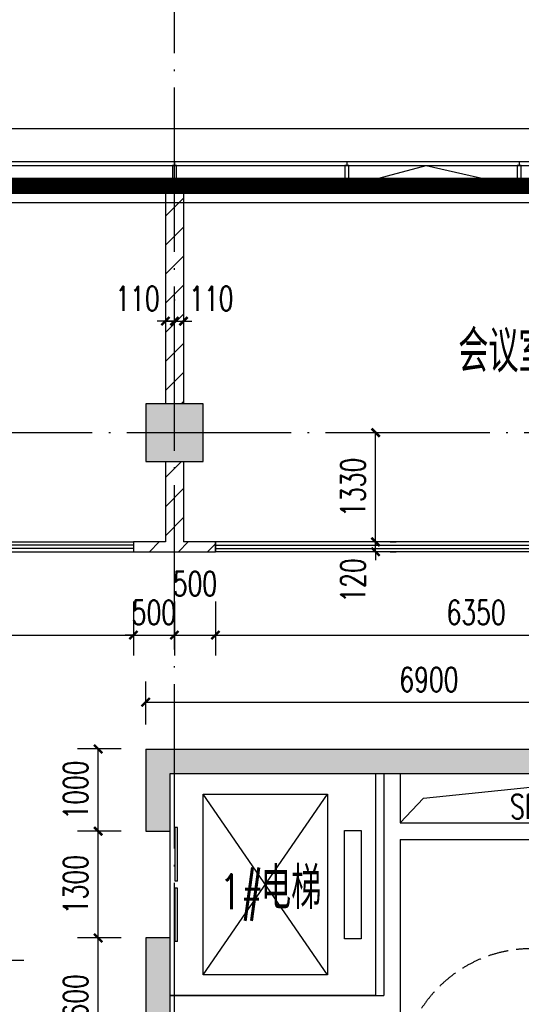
# Model space of a CAD drawing. Extents: x 797781 to 1255204, y 21234 to 1024248.
# Tile 613 of 656: x 945023 to 951133, y 677524 to 689507. Entities that reach past the tile are written whole.
import ezdxf

# ---------------------------------------------------------------- set-up
doc = ezdxf.new("R2010")
doc.units = 0
doc.header["$LTSCALE"] = 1000
doc.header["$MEASUREMENT"] = 0
doc.linetypes.add('230303生产综合楼-平面图_t8$0$DASH', pattern=[0.35, 0.25, -0.1])
doc.linetypes.add('230303生产综合楼-平面图_t8$0$DOTE', pattern=[2.42, 2, -0.2, 0.02, -0.2])
for name, color, linetype in [('230303生产综合楼-平面图_t8$0$3T_WOOD', 21, 'Continuous'), ('230303生产综合楼-平面图_t8$0$A-PLAN-EVTR', 2, 'Continuous'), ('230303生产综合楼-平面图_t8$0$COLUMN', 40, 'Continuous'), ('230303生产综合楼-平面图_t8$0$CURTWALL', 4, 'Continuous'), ('230303生产综合楼-平面图_t8$0$DIM_LEAD', 3, 'Continuous'), ('230303生产综合楼-平面图_t8$0$DOTE', 1, '230303生产综合楼-平面图_t8$0$DOTE'), ('230303生产综合楼-平面图_t8$0$H-楼板留洞', 6, 'Continuous'), ('230303生产综合楼-平面图_t8$0$PUB_DIM', 3, 'Continuous'), ('230303生产综合楼-平面图_t8$0$PUB_HATCH', 8, 'Continuous'), ('230303生产综合楼-平面图_t8$0$PUB_TEXT', 7, 'Continuous'), ('230303生产综合楼-平面图_t8$0$STAIR', 2, 'Continuous'), ('230303生产综合楼-平面图_t8$0$WALL', 40, 'Continuous'), ('230303生产综合楼-平面图_t8$0$WALL-MOVE', 6, 'Continuous'), ('230303生产综合楼-平面图_t8$0$WINDOW', 4, 'Continuous'), ('230303生产综合楼-平面图_t8$0$板洞', 6, 'Continuous'), ('230303生产综合楼-平面图_t8$0$看线', 115, 'Continuous'), ('PUB_HATCH', 8, 'Continuous')]:
    doc.layers.add(name, color=color, linetype=linetype)
doc.styles.add('230303生产综合楼-平面图_t8$0$_TCH_DIM', font='SIMPLEX', dxfattribs={"bigfont": 'GBCBIG'})
doc.styles.add('230303生产综合楼-平面图_T8$0$_TCH_DIM_T3', font='SIMPLEX', dxfattribs={"width": 0.705882, "bigfont": 'GBCBIG'})
doc.dimstyles.new('230303生产综合楼-平面图_T8$0$_TCH_ARCH&&100', dxfattribs={"dimtxt": 297.5, "dimasz": 100, "dimexe": 250, "dimexo": 300, "dimgap": 126.25, "dimtad": 1, "dimdec": 0, "dimzin": 0, "dimdsep": 46, "dimtxsty": '230303生产综合楼-平面图_T8$0$_TCH_DIM_T3', "dimblk": '230303生产综合楼-平面图_t8$0$_ArchTick', "dimcen": 0.09, "dimclrt": 7, "dimazin": 2, "dimtfac": 1, "dimtdec": 0, "dimtix": 1, "dimtmove": 2, "dimatfit": 3, "dimfxl": 1, "dimtolj": 1, "dimtzin": 0, "dimarcsym": 0})
pattern_1 = [(45, (0, 179.5), (-176.776766, 176.776766), [])]

# ---------------------------------------------------------------- blocks, each defined once
blk = doc.blocks.new('AQ9-10')
at = {"color": 2, "linetype": '230303生产综合楼-平面图_t8$0$DOTE', "ltscale": 2, "const_width": 200}
blk.add_lwpolyline([(1020716, 683000), (1081601, 683005), (1102574, 680825)], dxfattribs=at)
blk = doc.blocks.new('230303生产综合楼-平面图_t8$0$6WLGJ')
at = {"layer": '230303生产综合楼-平面图_t8$0$3T_WOOD'}
for points in [[(1063916, 389787), (1063966, 389787), (1063966, 390037), (1063916, 390037)], [(1066016, 389787), (1066066, 389787), (1066066, 390037), (1066016, 390037)], [(1068116, 389787), (1068166, 389787), (1068166, 390037), (1068116, 390037)]]:
    blk.add_lwpolyline(points, close=True, dxfattribs=at)
for points in [[(1063941, 390087), (1063941, 390037)], [(1063941, 390087), (1063941, 390037)], [(1066041, 390087), (1066041, 390037)], [(1068141, 390087), (1068141, 390037)]]:
    blk.add_lwpolyline(points, dxfattribs=at)
blk = doc.blocks.new('230303生产综合楼-平面图_t8$0$$DORLIB2D$00000127')
at = {"color": 0}
for points in [[(-0.5333, 0.7949), (-0.5333, 0.6904)], [(-0.0333, 0.7949), (-0.5333, 0.7949)], [(-0.0333, 0.7949), (-0.0333, 0.6904)], [(0.5333, 0.7949), (0.0333, 0.7949)], [(0.0333, 0.7949), (0.0333, 0.6904)], [(0.5333, 0.7949), (0.5333, 0.6904)], [(-0.0333, 0.6904), (-0.5333, 0.6904)], [(0.5333, 0.6904), (0.0333, 0.6904)], [(0.5, 0.5), (-0.5, 0.5)]]:
    blk.add_lwpolyline(points, dxfattribs=at)
blk = doc.blocks.new('230303生产综合楼-平面图_t8$0$_ArchTick')
at = {"color": 0, "linetype": 'ByBlock', "const_width": 0.3}
blk.add_lwpolyline([(-0.5, -0.5), (0.5, 0.5)], dxfattribs=at)
blk = doc.blocks.new('*D6218')
at = {"layer": '230303生产综合楼-平面图_t8$0$PUB_DIM', "color": 0, "lineweight": -2, "transparency": 16777216}
for p, q in [((773098, 188199), (773098, 188719)), ((779998, 188199), (779998, 188719)), ((773098, 188469), (779998, 188469))]:
    blk.add_line(p, q, dxfattribs=at)
at = {"layer": 'Defpoints', "color": 0, "transparency": 16777216}
for p in [(779998, 188469), (773098, 187899), (779998, 187899)]:
    blk.add_point(p, dxfattribs=at)
at = {"layer": '230303生产综合楼-平面图_t8$0$PUB_DIM', "color": 0, "lineweight": -2, "transparency": 16777216, "xscale": 100, "yscale": 100, "zscale": 100}
for p, rotation in [((773098, 188469), 180.000151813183), ((779998, 188469), 0.0001518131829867)]:
    blk.add_blockref('230303生产综合楼-平面图_t8$0$_ArchTick', p, dxfattribs=dict(at, rotation=rotation))
at = {"layer": '230303生产综合楼-平面图_t8$0$PUB_DIM', "color": 7, "transparency": 16777216, "insert": (776548, 188744), "char_height": 297.5, "attachment_point": 5, "rotation": 0.0002, "style": '230303生产综合楼-平面图_T8$0$_TCH_DIM_T3'}
blk.add_mtext('\\A1;6900', dxfattribs=at)
blk = doc.blocks.new('*D6221')
at = {"layer": '230303生产综合楼-平面图_t8$0$PUB_DIM', "color": 0, "lineweight": -2, "transparency": 16777216}
for p, q in [((772798, 187899), (772269, 187899)), ((772519, 186899), (772519, 187899)), ((772798, 186899), (772269, 186899))]:
    blk.add_line(p, q, dxfattribs=at)
at = {"layer": 'Defpoints', "color": 0, "transparency": 16777216}
for p in [(772519, 187899), (773098, 187899), (773098, 186899)]:
    blk.add_point(p, dxfattribs=at)
at = {"layer": '230303生产综合楼-平面图_t8$0$PUB_DIM', "color": 0, "lineweight": -2, "transparency": 16777216, "xscale": 100, "yscale": 100, "zscale": 100}
for p, rotation in [((772519, 187899), 90), ((772519, 186899), 270)]:
    blk.add_blockref('230303生产综合楼-平面图_t8$0$_ArchTick', p, dxfattribs=dict(at, rotation=rotation))
at = {"layer": '230303生产综合楼-平面图_t8$0$PUB_DIM', "color": 7, "transparency": 16777216, "insert": (772244, 187399), "char_height": 297.5, "attachment_point": 5, "rotation": 90, "style": '230303生产综合楼-平面图_T8$0$_TCH_DIM_T3'}
blk.add_mtext('\\A1;1000', dxfattribs=at)
blk = doc.blocks.new('*D6222')
at = {"layer": '230303生产综合楼-平面图_t8$0$PUB_DIM', "color": 0, "lineweight": -2, "transparency": 16777216}
for p, q in [((772798, 186899), (772269, 186899)), ((772519, 185599), (772519, 186899)), ((772798, 185599), (772269, 185599))]:
    blk.add_line(p, q, dxfattribs=at)
at = {"layer": 'Defpoints', "color": 0, "transparency": 16777216}
for p in [(772519, 186899), (773098, 186899), (773098, 185599)]:
    blk.add_point(p, dxfattribs=at)
at = {"layer": '230303生产综合楼-平面图_t8$0$PUB_DIM', "color": 0, "lineweight": -2, "transparency": 16777216, "xscale": 100, "yscale": 100, "zscale": 100}
for p, rotation in [((772519, 186899), 90), ((772519, 185599), 270)]:
    blk.add_blockref('230303生产综合楼-平面图_t8$0$_ArchTick', p, dxfattribs=dict(at, rotation=rotation))
at = {"layer": '230303生产综合楼-平面图_t8$0$PUB_DIM', "color": 7, "transparency": 16777216, "insert": (772244, 186249), "char_height": 297.5, "attachment_point": 5, "rotation": 90, "style": '230303生产综合楼-平面图_T8$0$_TCH_DIM_T3'}
blk.add_mtext('\\A1;1300', dxfattribs=at)
blk = doc.blocks.new('*D6223')
at = {"layer": '230303生产综合楼-平面图_t8$0$PUB_DIM', "color": 0, "lineweight": -2, "transparency": 16777216}
for p, q in [((772798, 185599), (772269, 185599)), ((772519, 183999), (772519, 185599)), ((772798, 183999), (772269, 183999))]:
    blk.add_line(p, q, dxfattribs=at)
at = {"layer": 'Defpoints', "color": 0, "transparency": 16777216}
for p in [(772519, 185599), (773098, 185599), (773098, 183999)]:
    blk.add_point(p, dxfattribs=at)
at = {"layer": '230303生产综合楼-平面图_t8$0$PUB_DIM', "color": 0, "lineweight": -2, "transparency": 16777216, "xscale": 100, "yscale": 100, "zscale": 100}
for p, rotation in [((772519, 185599), 90), ((772519, 183999), 270)]:
    blk.add_blockref('230303生产综合楼-平面图_t8$0$_ArchTick', p, dxfattribs=dict(at, rotation=rotation))
at = {"layer": '230303生产综合楼-平面图_t8$0$PUB_DIM', "color": 7, "transparency": 16777216, "insert": (772244, 184799), "char_height": 297.5, "attachment_point": 5, "rotation": 90, "style": '230303生产综合楼-平面图_T8$0$_TCH_DIM_T3'}
blk.add_mtext('\\A1;1600', dxfattribs=at)
blk = doc.blocks.new('230303生产综合楼-平面图_t8$0$WSJ-1')
at = {"layer": '230303生产综合楼-平面图_t8$0$DIM_LEAD'}
blk.add_line((769587.9, 185328.7), (771614.7, 185328.7), dxfattribs=at)
at = {"layer": '230303生产综合楼-平面图_t8$0$PUB_TEXT', "style": '230303生产综合楼-平面图_t8$0$_TCH_DIM'}
blk.add_text('洞顶距地', height=357.45, dxfattribs=at).set_placement((769636.5, 184873.7))
blk = doc.blocks.new('*D4784')
at = {"layer": '230303生产综合楼-平面图_t8$0$PUB_DIM', "color": 0, "lineweight": -2, "transparency": 16777216}
for p, q in [((949358, 683151), (949358, 684481)), ((949535, 684481), (949608, 684481)), ((949535, 683151), (949608, 683151))]:
    blk.add_line(p, q, dxfattribs=at)
at = {"layer": 'Defpoints', "color": 0, "transparency": 16777216}
for p in [(949235, 684481), (949358, 684481), (949235, 683151)]:
    blk.add_point(p, dxfattribs=at)
at = {"layer": '230303生产综合楼-平面图_t8$0$PUB_DIM', "color": 0, "lineweight": -2, "transparency": 16777216, "xscale": 100, "yscale": 100, "zscale": 100}
for p, rotation in [((949358, 684481), 90), ((949358, 683151), 270)]:
    blk.add_blockref('230303生产综合楼-平面图_t8$0$_ArchTick', p, dxfattribs=dict(at, rotation=rotation))
at = {"layer": '230303生产综合楼-平面图_t8$0$PUB_DIM', "color": 7, "transparency": 16777216, "insert": (949083, 683816), "char_height": 297.5, "attachment_point": 5, "rotation": 90, "style": '230303生产综合楼-平面图_T8$0$_TCH_DIM_T3'}
blk.add_mtext('\\A1;1330', dxfattribs=at)
blk = doc.blocks.new('*D4785')
at = {"layer": '230303生产综合楼-平面图_t8$0$PUB_DIM', "color": 0, "lineweight": -2, "transparency": 16777216}
for p, q in [((949358, 683151), (949358, 683251)), ((949358, 683031), (949358, 683151)), ((949535, 683151), (949608, 683151)), ((949358, 683031), (949358, 682931)), ((949535, 683031), (949608, 683031))]:
    blk.add_line(p, q, dxfattribs=at)
at = {"layer": 'Defpoints', "color": 0, "transparency": 16777216}
for p in [(949235, 683151), (949358, 683151), (949235, 683031)]:
    blk.add_point(p, dxfattribs=at)
at = {"layer": '230303生产综合楼-平面图_t8$0$PUB_DIM', "color": 0, "lineweight": -2, "transparency": 16777216, "xscale": 100, "yscale": 100, "zscale": 100}
for p, rotation in [((949358, 683151), 270), ((949358, 683031), 90)]:
    blk.add_blockref('230303生产综合楼-平面图_t8$0$_ArchTick', p, dxfattribs=dict(at, rotation=rotation))
at = {"layer": '230303生产综合楼-平面图_t8$0$PUB_DIM', "color": 7, "transparency": 16777216, "insert": (949083, 682681), "char_height": 297.5, "attachment_point": 5, "rotation": 90, "style": '230303生产综合楼-平面图_T8$0$_TCH_DIM_T3'}
blk.add_mtext('\\A1;120', dxfattribs=at)
blk = doc.blocks.new('230303生产综合楼-平面图_t8$0$$WINLIB2D$00000001')
at = {"color": 0}
for points in [[(-0.5, 0.5), (0.5, 0.5)], [(0.5, -0.5), (0.5, 0.5)], [(0.5, 0.1667), (-0.5, 0.1667)], [(0.5, -0.1667), (-0.5, -0.1667)], [(-0.5, -0.5), (0.5, -0.5)]]:
    blk.add_lwpolyline(points, dxfattribs=at)
blk = doc.blocks.new('*D4794')
at = {"layer": '230303生产综合楼-平面图_t8$0$PUB_DIM', "color": 0, "lineweight": -2, "transparency": 16777216}
for p, q in [((946908, 686102), (946908, 686088)), ((947018, 686102), (947018, 686088)), ((946908, 685838), (946808, 685838)), ((946908, 685838), (947018, 685838)), ((947018, 685838), (947118, 685838))]:
    blk.add_line(p, q, dxfattribs=at)
at = {"layer": 'Defpoints', "color": 0, "transparency": 16777216}
for p in [(946908, 685802), (947018, 685838), (947018, 685802)]:
    blk.add_point(p, dxfattribs=at)
at = {"layer": '230303生产综合楼-平面图_t8$0$PUB_DIM', "color": 0, "lineweight": -2, "transparency": 16777216, "xscale": 100, "yscale": 100, "zscale": 100}
blk.add_blockref('230303生产综合楼-平面图_t8$0$_ArchTick', (946908, 685838), dxfattribs=at)
at = {"layer": '230303生产综合楼-平面图_t8$0$PUB_DIM', "color": 0, "lineweight": -2, "transparency": 16777216, "xscale": 100, "yscale": 100, "zscale": 100, "rotation": 180}
blk.add_blockref('230303生产综合楼-平面图_t8$0$_ArchTick', (947018, 685838), dxfattribs=at)
at = {"layer": '230303生产综合楼-平面图_t8$0$PUB_DIM', "color": 7, "transparency": 16777216, "insert": (947358, 686113), "char_height": 297.5, "attachment_point": 5, "style": '230303生产综合楼-平面图_T8$0$_TCH_DIM_T3'}
blk.add_mtext('\\A1;110', dxfattribs=at)
blk = doc.blocks.new('*D4795')
at = {"layer": '230303生产综合楼-平面图_t8$0$PUB_DIM', "color": 0, "lineweight": -2, "transparency": 16777216}
for p, q in [((946798, 686102), (946798, 686088)), ((946908, 686102), (946908, 686088)), ((946798, 685838), (946698, 685838)), ((946798, 685838), (946908, 685838)), ((946908, 685838), (947008, 685838))]:
    blk.add_line(p, q, dxfattribs=at)
at = {"layer": 'Defpoints', "color": 0, "transparency": 16777216}
for p in [(946798, 685802), (946908, 685838), (946908, 685802)]:
    blk.add_point(p, dxfattribs=at)
at = {"layer": '230303生产综合楼-平面图_t8$0$PUB_DIM', "color": 0, "lineweight": -2, "transparency": 16777216, "xscale": 100, "yscale": 100, "zscale": 100}
blk.add_blockref('230303生产综合楼-平面图_t8$0$_ArchTick', (946798, 685838), dxfattribs=at)
at = {"layer": '230303生产综合楼-平面图_t8$0$PUB_DIM', "color": 0, "lineweight": -2, "transparency": 16777216, "xscale": 100, "yscale": 100, "zscale": 100, "rotation": 180}
blk.add_blockref('230303生产综合楼-平面图_t8$0$_ArchTick', (946908, 685838), dxfattribs=at)
at = {"layer": '230303生产综合楼-平面图_t8$0$PUB_DIM', "color": 7, "transparency": 16777216, "insert": (946458, 686113), "char_height": 297.5, "attachment_point": 5, "style": '230303生产综合楼-平面图_T8$0$_TCH_DIM_T3'}
blk.add_mtext('\\A1;110', dxfattribs=at)
blk = doc.blocks.new('*D4803')
at = {"layer": '230303生产综合楼-平面图_t8$0$PUB_DIM', "color": 0, "lineweight": -2, "transparency": 16777216}
for p, q in [((940058, 682428), (940058, 681768)), ((946408, 682428), (946408, 681768)), ((940058, 682018), (946408, 682018))]:
    blk.add_line(p, q, dxfattribs=at)
at = {"layer": 'Defpoints', "color": 0, "transparency": 16777216}
for p in [(940058, 682728), (946408, 682728), (946408, 682018)]:
    blk.add_point(p, dxfattribs=at)
at = {"layer": '230303生产综合楼-平面图_t8$0$PUB_DIM', "color": 0, "lineweight": -2, "transparency": 16777216, "xscale": 100, "yscale": 100, "zscale": 100, "rotation": 180}
blk.add_blockref('230303生产综合楼-平面图_t8$0$_ArchTick', (940058, 682018), dxfattribs=at)
at = {"layer": '230303生产综合楼-平面图_t8$0$PUB_DIM', "color": 0, "lineweight": -2, "transparency": 16777216, "xscale": 100, "yscale": 100, "zscale": 100}
blk.add_blockref('230303生产综合楼-平面图_t8$0$_ArchTick', (946408, 682018), dxfattribs=at)
at = {"layer": '230303生产综合楼-平面图_t8$0$PUB_DIM', "color": 7, "transparency": 16777216, "insert": (943233, 682293), "char_height": 297.5, "attachment_point": 5, "style": '230303生产综合楼-平面图_T8$0$_TCH_DIM_T3'}
blk.add_mtext('\\A1;6350', dxfattribs=at)
blk = doc.blocks.new('*D4804')
at = {"layer": '230303生产综合楼-平面图_t8$0$PUB_DIM', "color": 0, "lineweight": -2, "transparency": 16777216}
for p, q in [((946408, 682428), (946408, 681768)), ((946908, 682428), (946908, 681768)), ((946408, 682018), (946308, 682018)), ((946408, 682018), (946908, 682018)), ((946908, 682018), (947008, 682018))]:
    blk.add_line(p, q, dxfattribs=at)
at = {"layer": 'Defpoints', "color": 0, "transparency": 16777216}
for p in [(946408, 682728), (946908, 682728), (946908, 682018)]:
    blk.add_point(p, dxfattribs=at)
at = {"layer": '230303生产综合楼-平面图_t8$0$PUB_DIM', "color": 0, "lineweight": -2, "transparency": 16777216, "xscale": 100, "yscale": 100, "zscale": 100}
blk.add_blockref('230303生产综合楼-平面图_t8$0$_ArchTick', (946408, 682018), dxfattribs=at)
at = {"layer": '230303生产综合楼-平面图_t8$0$PUB_DIM', "color": 0, "lineweight": -2, "transparency": 16777216, "xscale": 100, "yscale": 100, "zscale": 100, "rotation": 180}
blk.add_blockref('230303生产综合楼-平面图_t8$0$_ArchTick', (946908, 682018), dxfattribs=at)
at = {"layer": '230303生产综合楼-平面图_t8$0$PUB_DIM', "color": 7, "transparency": 16777216, "insert": (946658, 682293), "char_height": 297.5, "attachment_point": 5, "style": '230303生产综合楼-平面图_T8$0$_TCH_DIM_T3'}
blk.add_mtext('\\A1;500', dxfattribs=at)
blk = doc.blocks.new('*D4805')
at = {"layer": '230303生产综合楼-平面图_t8$0$PUB_DIM', "color": 0, "lineweight": -2, "transparency": 16777216}
for p, q in [((946908, 682428), (946908, 681768)), ((947408, 682428), (947408, 681768)), ((946908, 682018), (947408, 682018))]:
    blk.add_line(p, q, dxfattribs=at)
at = {"layer": 'Defpoints', "color": 0, "transparency": 16777216}
for p in [(946908, 682728), (947408, 682728), (947408, 682018)]:
    blk.add_point(p, dxfattribs=at)
at = {"layer": '230303生产综合楼-平面图_t8$0$PUB_DIM', "color": 0, "lineweight": -2, "transparency": 16777216, "xscale": 100, "yscale": 100, "zscale": 100, "rotation": 180}
blk.add_blockref('230303生产综合楼-平面图_t8$0$_ArchTick', (946908, 682018), dxfattribs=at)
at = {"layer": '230303生产综合楼-平面图_t8$0$PUB_DIM', "color": 0, "lineweight": -2, "transparency": 16777216, "xscale": 100, "yscale": 100, "zscale": 100}
blk.add_blockref('230303生产综合楼-平面图_t8$0$_ArchTick', (947408, 682018), dxfattribs=at)
at = {"layer": '230303生产综合楼-平面图_t8$0$PUB_DIM', "color": 7, "transparency": 16777216, "insert": (947158, 682643), "char_height": 297.5, "attachment_point": 5, "style": '230303生产综合楼-平面图_T8$0$_TCH_DIM_T3'}
blk.add_mtext('\\A1;500', dxfattribs=at)
blk = doc.blocks.new('*D4806')
at = {"layer": '230303生产综合楼-平面图_t8$0$PUB_DIM', "color": 0, "lineweight": -2, "transparency": 16777216}
for p, q in [((947408, 682428), (947408, 681768)), ((953758, 682428), (953758, 681768)), ((947408, 682018), (953758, 682018))]:
    blk.add_line(p, q, dxfattribs=at)
at = {"layer": 'Defpoints', "color": 0, "transparency": 16777216}
for p in [(947408, 682728), (953758, 682728), (953758, 682018)]:
    blk.add_point(p, dxfattribs=at)
at = {"layer": '230303生产综合楼-平面图_t8$0$PUB_DIM', "color": 0, "lineweight": -2, "transparency": 16777216, "xscale": 100, "yscale": 100, "zscale": 100, "rotation": 180}
blk.add_blockref('230303生产综合楼-平面图_t8$0$_ArchTick', (947408, 682018), dxfattribs=at)
at = {"layer": '230303生产综合楼-平面图_t8$0$PUB_DIM', "color": 0, "lineweight": -2, "transparency": 16777216, "xscale": 100, "yscale": 100, "zscale": 100}
blk.add_blockref('230303生产综合楼-平面图_t8$0$_ArchTick', (953758, 682018), dxfattribs=at)
at = {"layer": '230303生产综合楼-平面图_t8$0$PUB_DIM', "color": 7, "transparency": 16777216, "insert": (950583, 682293), "char_height": 297.5, "attachment_point": 5, "style": '230303生产综合楼-平面图_T8$0$_TCH_DIM_T3'}
blk.add_mtext('\\A1;6350', dxfattribs=at)
blk = doc.blocks.new('_FZH')
blk.add_lwpolyline([(-0.5, -0.5), (0.5, -0.5), (0.5, 0.5), (-0.5, 0.5)], close=True)
at = {"layer": 'PUB_HATCH'}
blk.add_solid([(-0.5, -0.5), (0.5, -0.5), (-0.5, 0.5), (0.5, 0.5)], dxfattribs=at)
blk = doc.blocks.new('230303生产综合楼-平面图_t8$0$HXT-1')
at = {"layer": '230303生产综合楼-平面图_t8$0$PUB_HATCH'}
for points in [[(773098.3, 187898.9), (773098.3, 186898.9), (773398.3, 186898.9), (773398.3, 187598.9)], [(773098.3, 187898.9), (773398.3, 187598.9), (776098.3, 187598.9), (776098.3, 187898.9)], [(776098.3, 187898.9), (776098.3, 187598.9), (779498.3, 187598.9), (779498.3, 187898.9)], [(773398.3, 184798.9), (773398.3, 185598.9), (773098.3, 185598.9), (773098.3, 184798.9)], [(773098.3, 184798.9), (773098.3, 183998.9), (773398.3, 183998.9), (773398.3, 184798.9)]]:
    blk.add_hatch(color=256, dxfattribs=at).paths.add_polyline_path(points)
at = {"layer": '230303生产综合楼-平面图_t8$0$A-PLAN-EVTR'}
for p, q in [((773798.3, 185148.9), (773798.3, 187348.9)), ((773798.3, 187348.9), (775313.3, 187348.9)), ((775313.3, 185148.9), (773798.3, 187348.9)), ((773798.3, 185148.9), (775313.3, 187348.9)), ((775313.3, 187348.9), (775313.3, 185148.9)), ((775518.3, 185588.9), (775518.3, 186908.9)), ((775518.3, 186908.9), (775723.3, 186908.9)), ((775723.3, 186908.9), (775723.3, 185588.9)), ((775723.3, 185588.9), (775518.3, 185588.9)), ((775313.3, 185148.9), (773798.3, 185148.9))]:
    blk.add_line(p, q, dxfattribs=at)
at = {"layer": '230303生产综合楼-平面图_t8$0$H-楼板留洞'}
blk.add_lwpolyline([(773398.3, 187598.9), (775898.3, 187598.9), (775898.3, 184898.9), (773398.3, 184898.9)], close=True, dxfattribs=at)
at = {"layer": '230303生产综合楼-平面图_t8$0$STAIR', "linetype": '230303生产综合楼-平面图_t8$0$DASH'}
blk.add_arc((777798.3, 183868.9), 1600, 0, 180, dxfattribs=at)
at = {"layer": '230303生产综合楼-平面图_t8$0$WALL'}
for p, q in [((773098.3, 187898.9), (773098.3, 186898.9)), ((773098.3, 187898.9), (776098.3, 187898.9)), ((776098.3, 187898.9), (779498.3, 187898.9)), ((773398.3, 186898.9), (773398.3, 187598.9)), ((773398.3, 187598.9), (776098.3, 187598.9)), ((775998.3, 187598.9), (775998.3, 186898.9)), ((776098.3, 187598.9), (779498.3, 187598.9)), ((776198.3, 187598.9), (776198.3, 186998.9)), ((776198.3, 186998.9), (779398.3, 186998.9)), ((773098.3, 186898.9), (773398.3, 186898.9)), ((775998.3, 186898.9), (775998.3, 184898.9)), ((776198.3, 186798.9), (779398.3, 186798.9)), ((776198.3, 186798.9), (776198.3, 184798.9)), ((773398.3, 185598.9), (773098.3, 185598.9)), ((773098.3, 185598.9), (773098.3, 184798.9)), ((773398.3, 184798.9), (773398.3, 185598.9)), ((773398.3, 184898.9), (775998.3, 184898.9)), ((773098.3, 184798.9), (773098.3, 183998.9)), ((773398.3, 183998.9), (773398.3, 184798.9)), ((776198.3, 184798.9), (776198.3, 181898.9))]:
    blk.add_line(p, q, dxfattribs=at)
at = {"layer": '230303生产综合楼-平面图_t8$0$板洞'}
blk.add_lwpolyline([(776198.3, 186998.9), (776482.4, 187298.9), (779398.3, 187598.9)], dxfattribs=at)
at = {"layer": '230303生产综合楼-平面图_t8$0$WINDOW', "xscale": 1300, "yscale": 300, "zscale": 300, "rotation": 270}
blk.add_blockref('230303生产综合楼-平面图_t8$0$$DORLIB2D$00000127', (773248.3, 186248.9), dxfattribs=at)
at = {"layer": '230303生产综合楼-平面图_t8$0$PUB_TEXT', "style": '230303生产综合楼-平面图_t8$0$_TCH_DIM', "width": 0.705882}
for s, height, p in [('SF', 297.5, (777536, 187049.6)), ('1#', 425, (774001.9, 185950.1))]:
    blk.add_text(s, height=height, dxfattribs=at).set_placement(p)
at = {"layer": '230303生产综合楼-平面图_t8$0$PUB_TEXT', "style": '230303生产综合楼-平面图_t8$0$_TCH_DIM'}
blk.add_text('电梯', height=510.64, dxfattribs=at).set_placement((774501.9, 185950.1))
at = {"layer": '230303生产综合楼-平面图_t8$0$PUB_DIM'}
for p1, p2, distance, picture, middle in [((773098.3, 187898.9), (779998.3, 187898.9), 570, '*D6218', (776548.3, 188743.9)), ((773098.3, 186898.9), (773098.3, 187898.9), 578.8, '*D6221', (772244.5, 187398.9)), ((773098.3, 185598.9), (773098.3, 186898.9), 578.8, '*D6222', (772244.5, 186248.9)), ((773098.3, 183998.9), (773098.3, 185598.9), 578.8, '*D6223', (772244.5, 184798.9))]:
    dim = blk.add_aligned_dim(p1=p1, p2=p2, distance=distance, dimstyle='230303生产综合楼-平面图_T8$0$_TCH_ARCH&&100', dxfattribs=at)
    dim.commit()
    dim.dimension.update_dxf_attribs({"geometry": picture, "text_midpoint": middle})

msp = doc.modelspace()

# ---------------------------------------------------------------- hatches: boundary and pattern name
at = {"layer": '230303生产综合楼-平面图_t8$0$PUB_HATCH'}
h = msp.add_hatch(dxfattribs=at)
h.set_pattern_fill('普通砖', color=256, scale=100, style=0)
h.set_pattern_definition(pattern_1)
h.paths.add_polyline_path([(946798, 684831.1), (947018, 684831.1), (947018, 687481.1), (946798, 687481.1)])
h = msp.add_hatch(dxfattribs=at)
h.set_pattern_fill('普通砖', color=256, scale=100, style=0)
h.set_pattern_definition(pattern_1)
h.paths.add_polyline_path([(947018, 684131.1), (946798, 684131.1), (946798, 683151.1), (946908, 683111.1), (947018, 683151.1)])
h = msp.add_hatch(dxfattribs=at)
h.set_pattern_fill('普通砖', color=256, scale=100, style=0)
h.set_pattern_definition(pattern_1)
h.paths.add_polyline_path([(946798, 683151.1), (946408, 683151.1), (946408, 683031.1), (946908, 683031.1), (946908, 683111.1)])
h = msp.add_hatch(dxfattribs=at)
h.set_pattern_fill('普通砖', color=256, scale=100, style=0)
h.set_pattern_definition(pattern_1)
h.paths.add_polyline_path([(946908, 683031.1), (947408, 683031.1), (947408, 683151.1), (947018, 683151.1), (946908, 683111.1)])

# ---------------------------------------------------------------- linework, layer by layer
at = {"layer": '230303生产综合楼-平面图_t8$0$CURTWALL'}
for points in [[(895858, 687781.1), (963708, 687781.1), (989558, 685101.2), (989558, 664381.1), (895858, 664381.1)], [(895908, 687731.1), (963705.4, 687731.1), (989508, 685056.1), (989508, 664431.1), (895908, 664431.1)], [(896158, 687481.1), (963692.5, 687481.1), (989258, 684830.7), (989258, 664681.1), (896158, 664681.1)]]:
    msp.add_lwpolyline(points, close=True, dxfattribs=at)
msp.add_lwpolyline([(949033, 687481.1), (949974.8, 687731.1), (951083, 687481.1)], dxfattribs=at)
at = {"layer": '230303生产综合楼-平面图_t8$0$DOTE'}
for p, q in [((946908, 662481.1), (946908, 690481.1)), ((895508, 684481.1), (989908, 684481.1))]:
    msp.add_line(p, q, dxfattribs=at)
at = {"layer": '230303生产综合楼-平面图_t8$0$PUB_HATCH', "color": 8}
msp.add_lwpolyline([(896358, 673981.1), (896358, 687281.1), (963682.2, 687281.1), (989058, 684650.4), (989058, 673981.1)], dxfattribs=at)
at = {"layer": '230303生产综合楼-平面图_t8$0$WALL-MOVE'}
for p, q in [((946798, 687481.1), (946798, 684831.1)), ((947018, 687481.1), (946798, 687481.1)), ((947018, 687481.1), (947018, 684831.1)), ((946798, 684131.1), (946798, 683151.1)), ((947018, 684131.1), (947018, 683151.1)), ((946798, 683151.1), (946408, 683151.1)), ((946408, 683151.1), (946408, 683031.1)), ((947408, 683151.1), (947018, 683151.1)), ((947408, 683031.1), (947408, 683151.1)), ((946408, 683031.1), (946908, 683031.1)), ((946908, 683031.1), (947408, 683031.1))]:
    msp.add_line(p, q, dxfattribs=at)
at = {"layer": '230303生产综合楼-平面图_t8$0$看线'}
msp.add_lwpolyline([(895458, 688181.1), (964094.7, 688181.1), (989958, 685461.4), (989958, 663981.1), (895458, 663981.1)], close=True, dxfattribs=at)

# ---------------------------------------------------------------- block references
for name, p in [('AQ9-10', (-117908.2, 4481.2)), ('230303生产综合楼-平面图_t8$0$6WLGJ', (-117033.3, 297694.3))]:
    msp.add_blockref(name, p)
at = {"layer": '230303生产综合楼-平面图_t8$0$COLUMN', "xscale": 700, "yscale": 700, "zscale": 700}
msp.add_blockref('_FZH', (946908, 684481.1), dxfattribs=at)
at = {"layer": '230303生产综合楼-平面图_t8$0$STAIR'}
msp.add_blockref('230303生产综合楼-平面图_t8$0$WSJ-1', (173459.7, 492732.2), dxfattribs=at)
at = {"layer": '230303生产综合楼-平面图_t8$0$WINDOW', "yscale": -120, "zscale": 120}
for p, xscale in [((943233, 683091.1), 6349.999999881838), ((950583, 683091.1), -6349.99999986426)]:
    msp.add_blockref('230303生产综合楼-平面图_t8$0$$WINLIB2D$00000001', p, dxfattribs=dict(at, xscale=xscale))
at = {"layer": '230303生产综合楼-平面图_t8$0$板洞'}
msp.add_blockref('230303生产综合楼-平面图_t8$0$HXT-1', (173459.7, 492732.2), dxfattribs=at)

# ---------------------------------------------------------------- texts
at = {"layer": '230303生产综合楼-平面图_t8$0$PUB_TEXT', "style": '230303生产综合楼-平面图_t8$0$_TCH_DIM'}
msp.add_text('会议室', height=510.64, dxfattribs=at).set_placement((950364.8, 685217.2))

# ---------------------------------------------------------------- dimensions: what is measured, and where the dimension line sits
at = {"layer": '230303生产综合楼-平面图_t8$0$PUB_DIM'}
for base, p1, p2, angle, picture, middle in [((946908, 685838.3), (946798, 685801.7), (946908, 685801.7), 0, '*D4795', (946458, 686113.3)), ((947018, 685838.3), (946908, 685801.7), (947018, 685801.7), 0, '*D4794', (947358, 686113.3)), ((949358.5, 683151.1), (949235.2, 683031.1), (949235.2, 683151.1), 90, '*D4785', (949083.5, 682681.1)), ((947408, 682017.9), (946908, 682727.6), (947408, 682727.6), 360, '*D4805', (947158, 682642.9))]:
    dim = msp.add_linear_dim(base=base, p1=p1, p2=p2, angle=angle, dimstyle='230303生产综合楼-平面图_T8$0$_TCH_ARCH&&100', dxfattribs=at)
    dim.commit()
    dim.dimension.update_dxf_attribs({"geometry": picture, "text_midpoint": middle, "dimtype": 161})
for p1, p2, distance, picture, middle in [((949235.2, 683151.1), (949235.2, 684481.1), -123.2, '*D4784', (949083.5, 683816.1)), ((940058, 682727.6), (946408, 682727.6), -709.7, '*D4803', (943233, 682292.9)), ((946408, 682727.6), (946908, 682727.6), -709.7, '*D4804', (946658, 682292.9)), ((947408, 682727.6), (953758, 682727.6), -709.7, '*D4806', (950583, 682292.9))]:
    dim = msp.add_aligned_dim(p1=p1, p2=p2, distance=distance, dimstyle='230303生产综合楼-平面图_T8$0$_TCH_ARCH&&100', dxfattribs=at)
    dim.commit()
    dim.dimension.update_dxf_attribs({"geometry": picture, "text_midpoint": middle})

doc.saveas('drawing.dxf')
